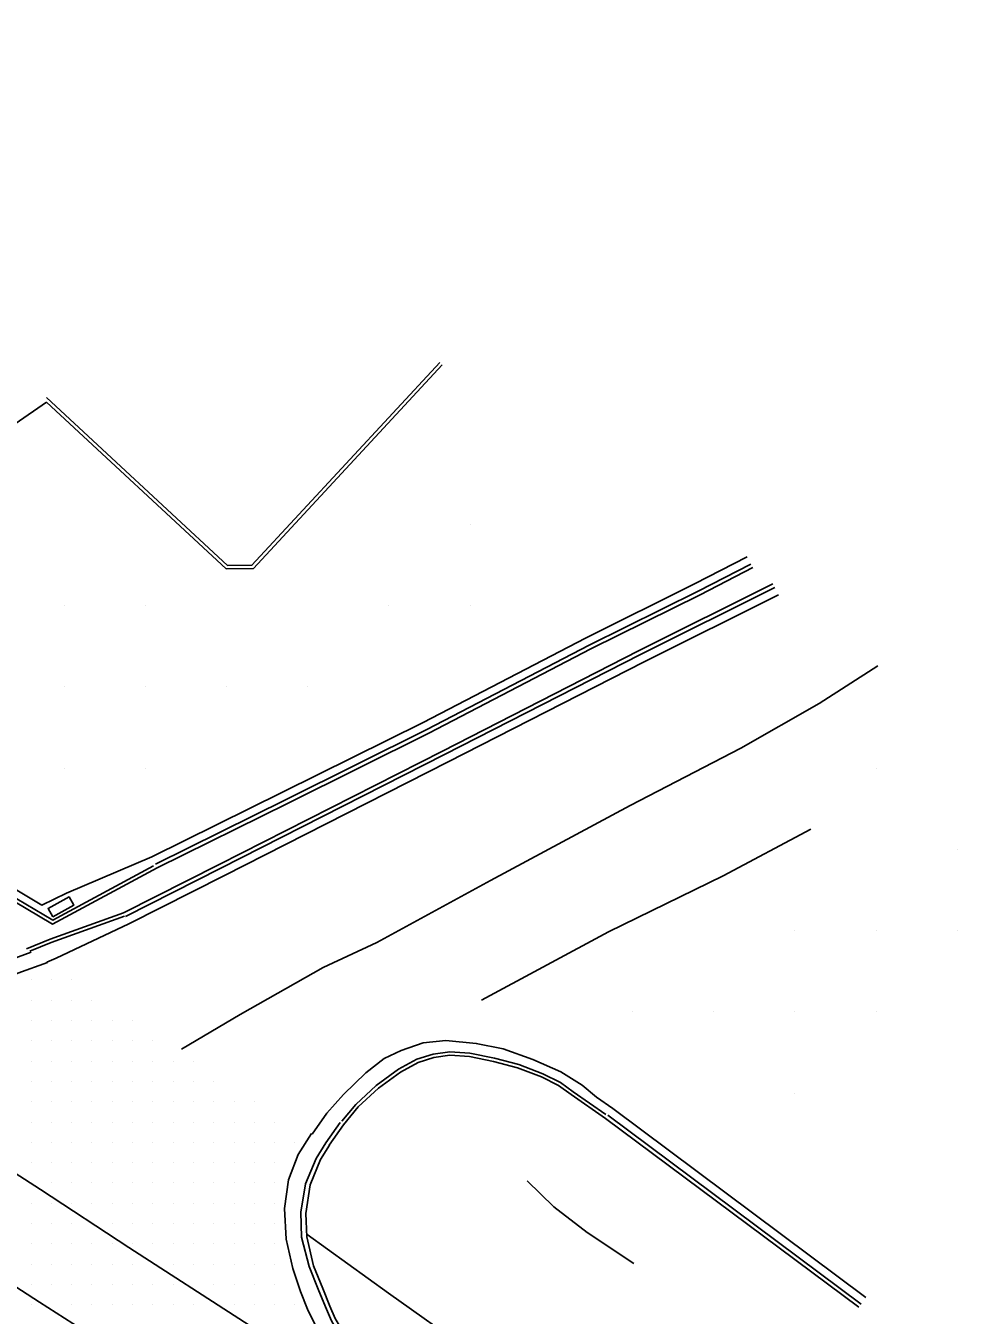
# Model space of a CAD drawing. Extents: x 1762120 to 1766775, y 709485 to 712965.
# Drawn here: x 1766660.6 to 1766775.3, y 709807.5 to 709966.2 of the extents above; entities that cross this region are included whole.
import ezdxf

# ---------------------------------------------------------------- set-up
doc = ezdxf.new("R2010")
doc.units = 0
for name, color, linetype in [('Exist DTM Drainline', 7, 'Continuous'), ('Exist DTM QL2 LIDAR Elevation Point', 7, 'Continuous'), ('Exist DTM Scan Elevation Point', 7, 'Continuous'), ('Exist Roads Curbs', 7, 'Continuous'), ('Exist Roads EOP', 7, 'Continuous'), ('Exist Roads EOT', 7, 'Continuous'), ('PH Exist DTM Breakline', 7, 'Continuous')]:
    doc.layers.add(name, color=color, linetype=linetype)

msp = doc.modelspace()

# ---------------------------------------------------------------- linework, layer by layer
at = {"layer": 'Exist DTM Drainline'}
for points in [[(1766576.79, 709878.24), (1766589.65, 709870.52), (1766609.98, 709858.21), (1766616.87, 709854.04), (1766621.23, 709851.85), (1766624.77, 709850.37), (1766629.58, 709848.99), (1766632.52, 709848.25), (1766635.6, 709847.83), (1766638.37, 709847.56), (1766641.88, 709847.26), (1766645.57, 709847.2), (1766648.88, 709847.62), (1766652.53, 709848.59), (1766658.91, 709851.29), (1766661.27, 709852.18)], [(1766710.16, 709793.95), (1766708.47, 709795.08), (1766706.35, 709796.64), (1766704.38, 709798.41), (1766701.74, 709801.46), (1766699.72, 709804.2), (1766698.26, 709806.78), (1766697.52, 709808.5), (1766696.63, 709810.67), (1766695.49, 709813.48), (1766694.58, 709817.06), (1766694.49, 709820.14), (1766695.06, 709823.65), (1766696.37, 709826.77), (1766697.56, 709828.69)]]:
    msp.add_lwpolyline(points, dxfattribs=at)
at = {"layer": 'Exist DTM QL2 LIDAR Elevation Point'}
for p, q in [((1766715.34, 709904.82), (1766715.34, 709904.82)), ((1766665.33, 709894.82), (1766665.33, 709894.82)), ((1766675.33, 709894.82), (1766675.33, 709894.82)), ((1766705.33, 709894.82), (1766705.33, 709894.82)), ((1766715.34, 709894.82), (1766715.34, 709894.82)), ((1766665.33, 709884.82), (1766665.33, 709884.82)), ((1766675.33, 709884.82), (1766675.33, 709884.82)), ((1766685.33, 709884.82), (1766685.33, 709884.82)), ((1766695.33, 709884.82), (1766695.33, 709884.82)), ((1766665.33, 709874.82), (1766665.33, 709874.82)), ((1766675.33, 709874.82), (1766675.33, 709874.82)), ((1766765.34, 709874.82), (1766765.34, 709874.82)), ((1766775.34, 709864.81), (1766775.34, 709864.81)), ((1766755.34, 709854.81), (1766755.34, 709854.81)), ((1766765.34, 709854.81), (1766765.34, 709854.81)), ((1766775.34, 709854.81), (1766775.34, 709854.81)), ((1766735.34, 709844.81), (1766735.34, 709844.81)), ((1766745.34, 709844.81), (1766745.34, 709844.81)), ((1766755.34, 709844.81), (1766755.34, 709844.81)), ((1766765.34, 709844.81), (1766765.34, 709844.81)), ((1766755.34, 709834.81), (1766755.34, 709834.81))]:
    msp.add_line(p, q, dxfattribs=at)
at = {"layer": 'Exist DTM Scan Elevation Point'}
for p, q in [((1766661.25, 709848.75), (1766661.25, 709848.75)), ((1766663.75, 709848.75), (1766663.75, 709848.75)), ((1766666.25, 709848.75), (1766666.25, 709848.75)), ((1766661.25, 709846.25), (1766661.25, 709846.25)), ((1766663.75, 709846.25), (1766663.75, 709846.25)), ((1766666.25, 709846.25), (1766666.25, 709846.25)), ((1766668.75, 709846.25), (1766668.75, 709846.25)), ((1766661.25, 709843.75), (1766661.25, 709843.75)), ((1766663.75, 709843.75), (1766663.75, 709843.75)), ((1766666.25, 709843.75), (1766666.25, 709843.75)), ((1766668.75, 709843.75), (1766668.75, 709843.75)), ((1766671.25, 709843.75), (1766671.25, 709843.75)), ((1766673.75, 709843.75), (1766673.75, 709843.75)), ((1766661.25, 709841.25), (1766661.25, 709841.25)), ((1766663.75, 709841.25), (1766663.75, 709841.25)), ((1766666.25, 709841.25), (1766666.25, 709841.25)), ((1766668.75, 709841.25), (1766668.75, 709841.25)), ((1766671.25, 709841.25), (1766671.25, 709841.25)), ((1766673.75, 709841.25), (1766673.75, 709841.25)), ((1766676.25, 709841.25), (1766676.25, 709841.25)), ((1766661.25, 709838.75), (1766661.25, 709838.75)), ((1766663.75, 709838.75), (1766663.75, 709838.75)), ((1766666.25, 709838.75), (1766666.25, 709838.75)), ((1766668.75, 709838.75), (1766668.75, 709838.75)), ((1766671.25, 709838.75), (1766671.25, 709838.75)), ((1766673.75, 709838.75), (1766673.75, 709838.75)), ((1766676.25, 709838.75), (1766676.25, 709838.75)), ((1766678.75, 709838.75), (1766678.75, 709838.75)), ((1766681.25, 709838.75), (1766681.25, 709838.75)), ((1766661.25, 709836.25), (1766661.25, 709836.25)), ((1766663.75, 709836.25), (1766663.75, 709836.25)), ((1766666.25, 709836.25), (1766666.25, 709836.25)), ((1766668.75, 709836.25), (1766668.75, 709836.25)), ((1766671.25, 709836.25), (1766671.25, 709836.25)), ((1766673.75, 709836.25), (1766673.75, 709836.25)), ((1766676.25, 709836.25), (1766676.25, 709836.25)), ((1766678.75, 709836.25), (1766678.75, 709836.25)), ((1766681.25, 709836.25), (1766681.25, 709836.25)), ((1766683.75, 709836.25), (1766683.75, 709836.25)), ((1766661.25, 709833.75), (1766661.25, 709833.75)), ((1766663.75, 709833.75), (1766663.75, 709833.75)), ((1766666.25, 709833.75), (1766666.25, 709833.75)), ((1766668.75, 709833.75), (1766668.75, 709833.75)), ((1766671.25, 709833.75), (1766671.25, 709833.75)), ((1766673.75, 709833.75), (1766673.75, 709833.75)), ((1766676.25, 709833.75), (1766676.25, 709833.75)), ((1766678.75, 709833.75), (1766678.75, 709833.75)), ((1766681.25, 709833.75), (1766681.25, 709833.75)), ((1766683.75, 709833.75), (1766683.75, 709833.75)), ((1766686.25, 709833.75), (1766686.25, 709833.75)), ((1766688.75, 709833.75), (1766688.75, 709833.75)), ((1766661.25, 709831.25), (1766661.25, 709831.25)), ((1766663.75, 709831.25), (1766663.75, 709831.25)), ((1766666.25, 709831.25), (1766666.25, 709831.25)), ((1766668.75, 709831.25), (1766668.75, 709831.25)), ((1766671.25, 709831.25), (1766671.25, 709831.25)), ((1766673.75, 709831.25), (1766673.75, 709831.25)), ((1766676.25, 709831.25), (1766676.25, 709831.25)), ((1766678.75, 709831.25), (1766678.75, 709831.25)), ((1766681.25, 709831.25), (1766681.25, 709831.25)), ((1766683.75, 709831.25), (1766683.75, 709831.25)), ((1766686.25, 709831.25), (1766686.25, 709831.25)), ((1766688.75, 709831.25), (1766688.75, 709831.25)), ((1766691.25, 709831.25), (1766691.25, 709831.25)), ((1766661.25, 709828.75), (1766661.25, 709828.75)), ((1766663.75, 709828.75), (1766663.75, 709828.75)), ((1766666.25, 709828.75), (1766666.25, 709828.75)), ((1766668.75, 709828.75), (1766668.75, 709828.75)), ((1766671.25, 709828.75), (1766671.25, 709828.75)), ((1766673.75, 709828.75), (1766673.75, 709828.75)), ((1766676.25, 709828.75), (1766676.25, 709828.75)), ((1766678.75, 709828.75), (1766678.75, 709828.75)), ((1766681.25, 709828.75), (1766681.25, 709828.75)), ((1766683.75, 709828.75), (1766683.75, 709828.75)), ((1766686.25, 709828.75), (1766686.25, 709828.75)), ((1766688.75, 709828.75), (1766688.75, 709828.75)), ((1766691.25, 709828.75), (1766691.25, 709828.75)), ((1766693.75, 709828.75), (1766693.75, 709828.75)), ((1766661.25, 709826.25), (1766661.25, 709826.25)), ((1766663.75, 709826.25), (1766663.75, 709826.25)), ((1766666.25, 709826.25), (1766666.25, 709826.25)), ((1766668.75, 709826.25), (1766668.75, 709826.25)), ((1766671.25, 709826.25), (1766671.25, 709826.25)), ((1766673.75, 709826.25), (1766673.75, 709826.25)), ((1766676.25, 709826.25), (1766676.25, 709826.25)), ((1766678.75, 709826.25), (1766678.75, 709826.25)), ((1766681.25, 709826.25), (1766681.25, 709826.25)), ((1766683.75, 709826.25), (1766683.75, 709826.25)), ((1766686.25, 709826.25), (1766686.25, 709826.25)), ((1766688.75, 709826.25), (1766688.75, 709826.25)), ((1766691.25, 709826.25), (1766691.25, 709826.25)), ((1766663.75, 709823.75), (1766663.75, 709823.75)), ((1766666.25, 709823.75), (1766666.25, 709823.75)), ((1766668.75, 709823.75), (1766668.75, 709823.75)), ((1766671.25, 709823.75), (1766671.25, 709823.75)), ((1766673.75, 709823.75), (1766673.75, 709823.75)), ((1766676.25, 709823.75), (1766676.25, 709823.75)), ((1766678.75, 709823.75), (1766678.75, 709823.75)), ((1766681.25, 709823.75), (1766681.25, 709823.75)), ((1766683.75, 709823.75), (1766683.75, 709823.75)), ((1766686.25, 709823.75), (1766686.25, 709823.75)), ((1766688.75, 709823.75), (1766688.75, 709823.75)), ((1766691.25, 709823.75), (1766691.25, 709823.75)), ((1766661.25, 709821.25), (1766661.25, 709821.25)), ((1766663.75, 709821.25), (1766663.75, 709821.25)), ((1766666.25, 709821.25), (1766666.25, 709821.25)), ((1766668.75, 709821.25), (1766668.75, 709821.25)), ((1766671.25, 709821.25), (1766671.25, 709821.25)), ((1766673.75, 709821.25), (1766673.75, 709821.25)), ((1766676.25, 709821.25), (1766676.25, 709821.25)), ((1766678.75, 709821.25), (1766678.75, 709821.25)), ((1766681.25, 709821.25), (1766681.25, 709821.25)), ((1766683.75, 709821.25), (1766683.75, 709821.25)), ((1766686.25, 709821.25), (1766686.25, 709821.25)), ((1766688.75, 709821.25), (1766688.75, 709821.25)), ((1766691.25, 709821.25), (1766691.25, 709821.25)), ((1766661.25, 709818.75), (1766661.25, 709818.75)), ((1766663.75, 709818.75), (1766663.75, 709818.75)), ((1766666.25, 709818.75), (1766666.25, 709818.75)), ((1766671.25, 709818.75), (1766671.25, 709818.75)), ((1766673.75, 709818.75), (1766673.75, 709818.75)), ((1766676.25, 709818.75), (1766676.25, 709818.75)), ((1766678.75, 709818.75), (1766678.75, 709818.75)), ((1766681.25, 709818.75), (1766681.25, 709818.75)), ((1766683.75, 709818.75), (1766683.75, 709818.75)), ((1766686.25, 709818.75), (1766686.25, 709818.75)), ((1766688.75, 709818.75), (1766688.75, 709818.75)), ((1766691.25, 709818.75), (1766691.25, 709818.75)), ((1766661.25, 709816.25), (1766661.25, 709816.25)), ((1766663.75, 709816.25), (1766663.75, 709816.25)), ((1766666.25, 709816.25), (1766666.25, 709816.25)), ((1766668.75, 709816.25), (1766668.75, 709816.25)), ((1766671.25, 709816.25), (1766671.25, 709816.25)), ((1766673.75, 709816.25), (1766673.75, 709816.25)), ((1766676.25, 709816.25), (1766676.25, 709816.25)), ((1766678.75, 709816.25), (1766678.75, 709816.25)), ((1766681.25, 709816.25), (1766681.25, 709816.25)), ((1766683.75, 709816.25), (1766683.75, 709816.25)), ((1766686.25, 709816.25), (1766686.25, 709816.25)), ((1766688.75, 709816.25), (1766688.75, 709816.25)), ((1766691.25, 709816.25), (1766691.25, 709816.25)), ((1766661.25, 709813.75), (1766661.25, 709813.75)), ((1766663.75, 709813.75), (1766663.75, 709813.75)), ((1766666.25, 709813.75), (1766666.25, 709813.75)), ((1766668.75, 709813.75), (1766668.75, 709813.75)), ((1766671.25, 709813.75), (1766671.25, 709813.75)), ((1766673.75, 709813.75), (1766673.75, 709813.75)), ((1766678.75, 709813.75), (1766678.75, 709813.75)), ((1766681.25, 709813.75), (1766681.25, 709813.75)), ((1766683.75, 709813.75), (1766683.75, 709813.75)), ((1766686.25, 709813.75), (1766686.25, 709813.75)), ((1766688.75, 709813.75), (1766688.75, 709813.75)), ((1766691.25, 709813.75), (1766691.25, 709813.75)), ((1766661.25, 709811.25), (1766661.25, 709811.25)), ((1766663.75, 709811.25), (1766663.75, 709811.25)), ((1766666.25, 709811.25), (1766666.25, 709811.25)), ((1766668.75, 709811.25), (1766668.75, 709811.25)), ((1766671.25, 709811.25), (1766671.25, 709811.25)), ((1766673.75, 709811.25), (1766673.75, 709811.25)), ((1766676.25, 709811.25), (1766676.25, 709811.25)), ((1766678.75, 709811.25), (1766678.75, 709811.25)), ((1766683.75, 709811.25), (1766683.75, 709811.25)), ((1766686.25, 709811.25), (1766686.25, 709811.25)), ((1766688.75, 709811.25), (1766688.75, 709811.25)), ((1766691.25, 709811.25), (1766691.25, 709811.25)), ((1766661.25, 709808.75), (1766661.25, 709808.75)), ((1766666.25, 709808.75), (1766666.25, 709808.75)), ((1766668.75, 709808.75), (1766668.75, 709808.75)), ((1766671.25, 709808.75), (1766671.25, 709808.75)), ((1766673.75, 709808.75), (1766673.75, 709808.75)), ((1766676.25, 709808.75), (1766676.25, 709808.75)), ((1766678.75, 709808.75), (1766678.75, 709808.75)), ((1766681.25, 709808.75), (1766681.25, 709808.75)), ((1766686.25, 709808.75), (1766686.25, 709808.75)), ((1766688.75, 709808.75), (1766688.75, 709808.75)), ((1766691.25, 709808.75), (1766691.25, 709808.75)), ((1766693.75, 709808.75), (1766693.75, 709808.75))]:
    msp.add_line(p, q, dxfattribs=at)
at = {"layer": 'Exist Roads Curbs'}
msp.add_lwpolyline([(1766710.48, 709794.43), (1766708.8, 709795.55), (1766706.71, 709797.14), (1766704.72, 709798.89), (1766702.22, 709801.74), (1766700.22, 709804.5), (1766698.7, 709807.05), (1766698.05, 709808.56), (1766697.18, 709810.74), (1766696.03, 709813.53), (1766695.23, 709817.11), (1766695.11, 709819.98), (1766695.61, 709823.51), (1766696.9, 709826.64), (1766698.03, 709828.38)], dxfattribs=at)
at = {"layer": 'Exist Roads EOP'}
for points in [[(1766575.78, 709876.56), (1766588.63, 709868.82), (1766609.03, 709856.62), (1766615.93, 709852.48), (1766620.24, 709850.22), (1766624.19, 709848.62), (1766628.98, 709847.2), (1766632.43, 709846.4), (1766635.51, 709845.89), (1766638.28, 709845.56), (1766641.79, 709845.36), (1766645.87, 709845.26), (1766649.18, 709845.72), (1766652.81, 709846.74), (1766659.63, 709849.59), (1766663.27, 709850.88)], [(1766709.08, 709792.34), (1766707.37, 709793.47), (1766705.25, 709795.03), (1766703.27, 709796.78), (1766700.01, 709800.36), (1766698, 709803.11), (1766696.54, 709805.69), (1766695.28, 709808.22), (1766694.44, 709810.39), (1766693.48, 709813.22), (1766692.68, 709816.82), (1766692.48, 709820.59), (1766692.94, 709824.13), (1766694.17, 709827.27), (1766695.8, 709829.83)]]:
    msp.add_lwpolyline(points, dxfattribs=at)
at = {"layer": 'Exist Roads EOT'}
for points in [[(1766396.52, 709966.21), (1766416.14, 709955.2), (1766452.57, 709934.44), (1766478.95, 709919.48), (1766499.83, 709907.6), (1766533.93, 709887.95), (1766568.81, 709867.35), (1766602.92, 709846.71), (1766636.72, 709825.6), (1766662.3, 709809.09)], [(1766622.63, 709848.4), (1766637.12, 709839.29), (1766649.53, 709831.23), (1766662.41, 709822.93), (1766673.29, 709815.82)], [(1766673.29, 709815.82), (1766687.53, 709806.6), (1766700.28, 709798.38)], [(1766662.3, 709809.09), (1766669.49, 709804.47), (1766695.79, 709787.24), (1766702.72, 709782.69)]]:
    msp.add_lwpolyline(points, dxfattribs=at)
at = {"layer": 'PH Exist DTM Breakline'}
for p, q in [((1766685.27, 709899.35), (1766663.13, 709919.89)), ((1766695.24, 709817.39), (1766705.29, 709810.19))]:
    msp.add_line(p, q, dxfattribs=at)
for points in [[(1766649.08, 709932.85), (1766641.31, 709921.2), (1766651.54, 709911.88), (1766663.13, 709919.89)], [(1766663.16, 709920.43), (1766685.43, 709899.77), (1766688.45, 709899.79), (1766711.59, 709924.76)], [(1766685.27, 709899.35), (1766688.63, 709899.38), (1766711.89, 709924.47)], [(1766676.13, 709863.91), (1766692.23, 709871.87), (1766709.55, 709880.45), (1766729.54, 709890.83), (1766742.99, 709897.49), (1766749.47, 709900.83)], [(1766676.57, 709863.01), (1766692.68, 709870.97), (1766710, 709879.56), (1766729.99, 709889.94), (1766743.44, 709896.6), (1766749.93, 709899.94)], [(1766676.79, 709862.56), (1766692.9, 709870.52), (1766710.23, 709879.11), (1766730.22, 709889.49), (1766743.67, 709896.15), (1766750.16, 709899.5)], [(1766752.64, 709897.51), (1766736.08, 709889.24), (1766711.94, 709876.92), (1766684.4, 709862.94), (1766672.63, 709857)], [(1766752.87, 709897.06), (1766736.31, 709888.8), (1766712.16, 709876.48), (1766684.62, 709862.49), (1766672.86, 709856.55)], [(1766753.31, 709896.17), (1766736.76, 709887.91), (1766712.62, 709875.59), (1766685.08, 709861.6), (1766673.31, 709855.66)], [(1766679.76, 709840.2), (1766687.02, 709844.47), (1766697.22, 709850.29), (1766703.84, 709853.35), (1766717.84, 709860.97), (1766735.04, 709870.22), (1766748.69, 709877.28), (1766758.35, 709882.76), (1766765.55, 709887.41)], [(1766636.43, 709873.62), (1766662.57, 709857.96), (1766665.63, 709859.42), (1766676.13, 709863.91)], [(1766635.68, 709872.33), (1766663.9, 709855.62), (1766676.79, 709862.56)], [(1766636.16, 709872.52), (1766663.91, 709856.1), (1766676.32, 709862.78)], [(1766716.72, 709846.25), (1766732.37, 709854.65), (1766746.49, 709861.56), (1766757.29, 709867.29)], [(1766660.67, 709852.57), (1766663.59, 709853.76), (1766672.63, 709857)], [(1766661.1, 709852.29), (1766663.73, 709853.37), (1766672.77, 709856.61)], [(1766663.18, 709850.94), (1766664.32, 709851.41), (1766673.31, 709855.66)], [(1766697.69, 709832.35), (1766699.73, 709834.65), (1766702.47, 709837.31), (1766704.74, 709839.07), (1766706.86, 709840.05), (1766709.53, 709840.99), (1766712.35, 709841.3), (1766716.08, 709840.92), (1766719.4, 709840.27), (1766723.07, 709838.95), (1766726.5, 709837.41), (1766729.12, 709835.77), (1766730.89, 709834.31), (1766732.91, 709832.9)], [(1766699.55, 709831.35), (1766701.24, 709833.4), (1766703.76, 709835.75), (1766706.51, 709837.75), (1766708.77, 709838.98), (1766710.79, 709839.6), (1766712.82, 709839.9), (1766715.31, 709839.72), (1766718.32, 709839.11), (1766721.32, 709838.32), (1766724.29, 709837.2), (1766726.46, 709836.1), (1766728.04, 709834.98), (1766732.04, 709832.19)], [(1766699.74, 709830.92), (1766701.55, 709833.11), (1766704.03, 709835.43), (1766706.74, 709837.4), (1766708.93, 709838.59), (1766710.88, 709839.19), (1766712.84, 709839.48), (1766715.26, 709839.3), (1766718.23, 709838.71), (1766721.19, 709837.92), (1766724.12, 709836.82), (1766726.24, 709835.74), (1766727.8, 709834.64), (1766732.02, 709831.7)], [(1766695.89, 709829.77), (1766697.69, 709832.35)], [(1766732.32, 709832.1), (1766763.51, 709808.84)], [(1766732.91, 709832.9), (1766764.1, 709809.64)], [(1766697.57, 709828.68), (1766699.33, 709831.21)], [(1766697.99, 709828.41), (1766699.74, 709830.92)], [(1766732.02, 709831.7), (1766763.21, 709808.44)], [(1766722.38, 709823.99), (1766725.65, 709820.8), (1766729.75, 709817.64), (1766735.51, 709813.85)], [(1766705.29, 709810.19), (1766715.34, 709803.05), (1766730.82, 709791.46)]]:
    msp.add_lwpolyline(points, dxfattribs=at)
msp.add_lwpolyline([(1766663.91, 709856.51), (1766666.5, 709857.93), (1766665.93, 709858.97), (1766663.34, 709857.55)], close=True, dxfattribs=at)

doc.saveas('drawing.dxf')
